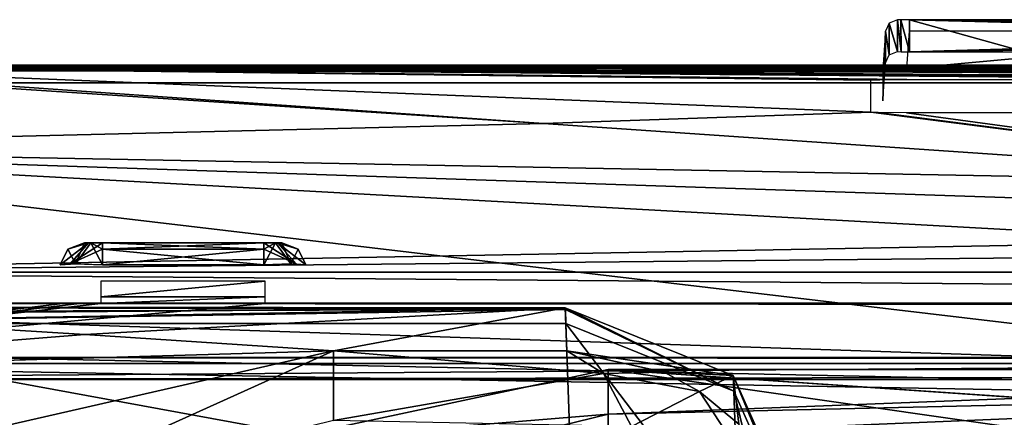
# Model space of a CAD drawing. Header units: inches. Extents: x -9.7 to 9.7, y -1.6 to 4.3.
# Tile 631 of 656: x -3.91 to -3.096, y 2.701 to 3.03. Entities that reach past the tile are written whole.
import ezdxf

# ---------------------------------------------------------------- set-up
doc = ezdxf.new("R2010")
doc.units = ezdxf.units.IN
doc.header["$LTSCALE"] = 81.481481
doc.header["$MEASUREMENT"] = 0
for name, color, linetype in [('10230', 7, 'CONTINUOUS'), ('10231', 7, 'CONTINUOUS'), ('10237', 7, 'CONTINUOUS'), ('10239', 7, 'CONTINUOUS'), ('10240', 7, 'CONTINUOUS'), ('10246', 7, 'CONTINUOUS'), ('10266', 7, 'CONTINUOUS'), ('10267', 7, 'CONTINUOUS'), ('10268', 7, 'CONTINUOUS'), ('10269', 7, 'CONTINUOUS'), ('10282', 7, 'CONTINUOUS'), ('10407', 7, 'CONTINUOUS'), ('10408', 7, 'CONTINUOUS'), ('10416', 7, 'CONTINUOUS'), ('10427', 7, 'CONTINUOUS'), ('162', 7, 'CONTINUOUS'), ('4', 7, 'CONTINUOUS'), ('447', 7, 'CONTINUOUS'), ('467', 7, 'CONTINUOUS'), ('9559', 7, 'CONTINUOUS'), ('9566', 7, 'CONTINUOUS'), ('9678', 7, 'CONTINUOUS'), ('9684', 7, 'CONTINUOUS'), ('9749', 7, 'CONTINUOUS'), ('9751', 7, 'CONTINUOUS'), ('985', 7, 'CONTINUOUS'), ('986', 7, 'CONTINUOUS'), ('987', 7, 'CONTINUOUS'), ('988', 7, 'CONTINUOUS'), ('989', 7, 'CONTINUOUS'), ('990', 7, 'CONTINUOUS'), ('991', 7, 'CONTINUOUS'), ('992', 7, 'CONTINUOUS'), ('993', 7, 'CONTINUOUS'), ('994', 7, 'CONTINUOUS')]:
    doc.layers.add(name, color=color, linetype=linetype)

msp = doc.modelspace()

# ---------------------------------------------------------------- linework, layer by layer
at = {"layer": '10230', "linetype": 'Continuous'}
for points in [[(4.23214, 2.90423, 20.04229), (-4.28578, 2.82055, 19.12798), (4.17951, 2.9774, 20.84171), (4.23214, 2.90423, 20.04229)], [(4.17951, 2.9774, 20.84171), (-4.28578, 2.82055, 19.12798), (-4.17951, 2.9774, 20.84171), (4.17951, 2.9774, 20.84171)], [(4.28578, 2.82055, 19.12798), (-4.28578, 2.82055, 19.12798), (4.23214, 2.90423, 20.04229), (4.28578, 2.82055, 19.12798)]]:
    msp.add_3dface(points, dxfattribs=at)
at = {"layer": '10231', "linetype": 'Continuous'}
for points in [[(-4.16379, 2.99176, 21.12294), (4.17155, 2.98751, 20.98419), (-4.17155, 2.98751, 20.98419), (-4.16379, 2.99176, 21.12294)], [(-4.15968, 2.99192, 21.1785), (4.16379, 2.99176, 21.12294), (-4.16379, 2.99176, 21.12294), (-4.15968, 2.99192, 21.1785)], [(4.16379, 2.99176, 21.12294), (4.17155, 2.98751, 20.98419), (-4.16379, 2.99176, 21.12294), (4.16379, 2.99176, 21.12294)], [(-4.15466, 2.9912, 21.234), (4.15967, 2.99192, 21.17851), (-4.15968, 2.99192, 21.1785), (-4.15466, 2.9912, 21.234)], [(4.15967, 2.99192, 21.17851), (4.16379, 2.99176, 21.12294), (-4.15968, 2.99192, 21.1785), (4.15967, 2.99192, 21.17851)], [(-4.15466, 2.9912, 21.234), (4.15466, 2.9912, 21.234), (4.15967, 2.99192, 21.17851), (-4.15466, 2.9912, 21.234)], [(4.17951, 2.9774, 20.84171), (-4.17951, 2.9774, 20.84171), (-4.17155, 2.98751, 20.98419), (4.17951, 2.9774, 20.84171)], [(4.17155, 2.98751, 20.98419), (4.17951, 2.9774, 20.84171), (-4.17155, 2.98751, 20.98419), (4.17155, 2.98751, 20.98419)]]:
    msp.add_3dface(points, dxfattribs=at)
at = {"layer": '10237', "linetype": 'Continuous'}
for points in [[(-3.47684, 2.94379, 23.49691), (-4.04343, 2.98077, 21.73178), (-4.31632, 2.92323, 21.82039), (-3.47684, 2.94379, 23.49691)], [(-2.74253, 2.89355, 25.89569), (-3.47684, 2.94379, 23.49691), (-4.31632, 2.92323, 21.82039), (-2.74253, 2.89355, 25.89569)], [(-4.31632, 2.92323, 21.82039), (-4.55202, 2.7629, 21.88646), (-2.61308, 2.72209, 28.03214), (-4.31632, 2.92323, 21.82039)], [(-2.12213, 2.84981, 27.98384), (-2.74253, 2.89355, 25.89569), (-4.31632, 2.92323, 21.82039), (-2.12213, 2.84981, 27.98384)], [(-2.12213, 2.84981, 27.98384), (-4.31632, 2.92323, 21.82039), (-2.37871, 2.81642, 28.00864), (-2.12213, 2.84981, 27.98384)], [(-2.37871, 2.81642, 28.00864), (-4.31632, 2.92323, 21.82039), (-2.61308, 2.72209, 28.03214), (-2.37871, 2.81642, 28.00864)], [(-4.55202, 2.7629, 21.88646), (-4.71626, 2.5231, 21.92038), (-2.97277, 2.37944, 28.07056), (-4.55202, 2.7629, 21.88646)], [(-2.61308, 2.72209, 28.03214), (-4.55202, 2.7629, 21.88646), (-2.97277, 2.37944, 28.07056), (-2.61308, 2.72209, 28.03214)]]:
    msp.add_3dface(points, dxfattribs=at)
at = {"layer": '10239', "linetype": 'Continuous'}
for points in [[(-4.22523, 2.71519, 20.17114), (-3.45382, 2.64508, 19.40504), (-4.17951, 2.77823, 20.85994), (-4.22523, 2.71519, 20.17114)], [(-3.45382, 2.64508, 19.40504), (-3.45847, 2.77823, 20.85994), (-4.17951, 2.77823, 20.85994), (-3.45382, 2.64508, 19.40504)], [(-4.27076, 2.64508, 19.40504), (-3.45382, 2.64508, 19.40504), (-4.22523, 2.71519, 20.17114), (-4.27076, 2.64508, 19.40504)]]:
    msp.add_3dface(points, dxfattribs=at)
at = {"layer": '10240', "linetype": 'Continuous'}
for points in [[(-4.17951, 2.77823, 20.85994), (-3.45847, 2.77823, 20.85994), (-3.45884, 2.78973, 21.03924), (-4.17951, 2.77823, 20.85994)], [(-4.17951, 2.77823, 20.85994), (-3.45884, 2.78973, 21.03924), (-4.17156, 2.78776, 20.99416), (-4.17951, 2.77823, 20.85994)], [(-4.17156, 2.78776, 20.99416), (-3.45884, 2.78973, 21.03924), (-4.16379, 2.79177, 21.1251), (-4.17156, 2.78776, 20.99416)], [(-4.16379, 2.79177, 21.1251), (-3.45889, 2.79124, 21.22981), (-4.15967, 2.79192, 21.17748), (-4.16379, 2.79177, 21.1251)], [(-3.45884, 2.78973, 21.03924), (-3.45889, 2.79124, 21.22981), (-4.16379, 2.79177, 21.1251), (-3.45884, 2.78973, 21.03924)], [(-3.45889, 2.79124, 21.22981), (-4.15466, 2.79124, 21.22981), (-4.15967, 2.79192, 21.17748), (-3.45889, 2.79124, 21.22981)]]:
    msp.add_3dface(points, dxfattribs=at)
at = {"layer": '10246', "linetype": 'Continuous'}
for points in [[(-4.04343, 2.78081, 21.72759), (-3.85638, 2.76908, 22.28768), (-4.24535, 2.73824, 21.79315), (-4.04343, 2.78081, 21.72759)], [(-3.85638, 2.76908, 22.28768), (-3.6506, 2.75554, 22.93416), (-4.24535, 2.73824, 21.79315), (-3.85638, 2.76908, 22.28768)], [(-4.24535, 2.73824, 21.79315), (-3.6506, 2.75554, 22.93416), (-3.93096, 2.69171, 22.96056), (-4.24535, 2.73824, 21.79315)], [(-3.70337, 2.68026, 23.6873), (-3.4234, 2.74022, 23.66526), (-2.7364, 2.64171, 26.70442), (-3.70337, 2.68026, 23.6873)], [(-3.4234, 2.74022, 23.66526), (-2.95866, 2.70852, 25.17898), (-2.50378, 2.67693, 26.6869), (-3.4234, 2.74022, 23.66526)], [(-3.4234, 2.74022, 23.66526), (-2.50378, 2.67693, 26.6869), (-2.7364, 2.64171, 26.70442), (-3.4234, 2.74022, 23.66526)]]:
    msp.add_3dface(points, dxfattribs=at)
at = {"layer": '10266', "linetype": 'Continuous'}
for points in [[(-3.4234, 2.70322, 23.54512), (-3.4234, 2.74022, 23.66526), (-3.70337, 2.68026, 23.6873), (-3.4234, 2.70322, 23.54512)], [(-3.4234, 2.68558, 23.52366), (-3.4234, 2.70322, 23.54512), (-3.72963, 2.62832, 23.54251), (-3.4234, 2.68558, 23.52366)], [(-3.4234, 2.70322, 23.54512), (-3.70337, 2.68026, 23.6873), (-3.72963, 2.62832, 23.54251), (-3.4234, 2.70322, 23.54512)]]:
    msp.add_3dface(points, dxfattribs=at)
at = {"layer": '10267', "linetype": 'Continuous'}
for points in [[(-3.6506, 2.75554, 22.93416), (-3.6506, 2.69799, 23.0704), (-3.9319, 2.62872, 23.07282), (-3.6506, 2.75554, 22.93416)], [(-3.93096, 2.69171, 22.96056), (-3.6506, 2.75554, 22.93416), (-3.9319, 2.62872, 23.07282), (-3.93096, 2.69171, 22.96056)]]:
    msp.add_3dface(points, dxfattribs=at)
at = {"layer": '10268', "linetype": 'Continuous'}
for points in [[(-3.31996, 2.73512, 21.22853), (-3.45889, 2.79124, 21.22981), (-3.31952, 2.72236, 20.86549), (-3.31996, 2.73512, 21.22853)], [(-3.45889, 2.79124, 21.22981), (-3.45884, 2.78973, 21.03924), (-3.31952, 2.72236, 20.86549), (-3.45889, 2.79124, 21.22981)], [(-3.45884, 2.78973, 21.03924), (-3.45847, 2.77823, 20.85994), (-3.31952, 2.72236, 20.86549), (-3.45884, 2.78973, 21.03924)], [(-3.25859, 2.58604, 20.87816), (-3.25896, 2.59684, 21.0466), (-3.31996, 2.73512, 21.22853), (-3.25859, 2.58604, 20.87816)], [(-3.25859, 2.58604, 20.87816), (-3.31996, 2.73512, 21.22853), (-3.31952, 2.72236, 20.86549), (-3.25859, 2.58604, 20.87816)], [(-3.25896, 2.59684, 21.0466), (-3.25901, 2.59826, 21.22562), (-3.31996, 2.73512, 21.22853), (-3.25896, 2.59684, 21.0466)]]:
    msp.add_3dface(points, dxfattribs=at)
at = {"layer": '10269', "linetype": 'Continuous'}
for points in [[(-3.45847, 2.77823, 20.85994), (-3.45382, 2.64508, 19.40504), (-3.31487, 2.58921, 19.4106), (-3.45847, 2.77823, 20.85994)], [(-3.31952, 2.72236, 20.86549), (-3.45847, 2.77823, 20.85994), (-3.31487, 2.58921, 19.4106), (-3.31952, 2.72236, 20.86549)], [(-3.25394, 2.45289, 19.42327), (-3.25859, 2.58604, 20.87816), (-3.31952, 2.72236, 20.86549), (-3.25394, 2.45289, 19.42327)], [(-3.25394, 2.45289, 19.42327), (-3.31952, 2.72236, 20.86549), (-3.31487, 2.58921, 19.4106), (-3.25394, 2.45289, 19.42327)]]:
    msp.add_3dface(points, dxfattribs=at)
at = {"layer": '10282', "linetype": 'Continuous'}
for points in [[(-4.28578, 2.82055, 19.12798), (4.28578, 2.82055, 19.12798), (4.28578, 2.75004, 18.98402), (-4.28578, 2.82055, 19.12798)], [(-4.28578, 2.82055, 19.12798), (4.28578, 2.75004, 18.98402), (-4.28578, 2.75004, 18.98402), (-4.28578, 2.82055, 19.12798)], [(4.28578, 2.75004, 18.98402), (4.28578, 2.74524, 18.97967), (-4.28578, 2.75004, 18.98402), (4.28578, 2.75004, 18.98402)], [(-4.28578, 2.75004, 18.98402), (4.28578, 2.74524, 18.97967), (-4.28578, 2.74524, 18.97967), (-4.28578, 2.75004, 18.98402)], [(4.28578, 2.74524, 18.97967), (4.28578, 2.58864, 18.92362), (-4.28578, 2.74524, 18.97967), (4.28578, 2.74524, 18.97967)], [(4.28578, 2.58864, 18.92362), (-4.28578, 2.58864, 18.92362), (-4.28578, 2.74524, 18.97967), (4.28578, 2.58864, 18.92362)]]:
    msp.add_3dface(points, dxfattribs=at)
at = {"layer": '10407', "linetype": 'Continuous'}
for points in [[(-3.18418, 3.02934, 21.8007), (-3.18102, 3.00299, 23.05839), (-3.18152, 3.02948, 21.79392), (-3.18418, 3.02934, 21.8007)], [(-3.18152, 3.02948, 21.79392), (-3.17429, 3.00294, 23.06107), (-3.1742, 3.02955, 21.79073), (-3.18152, 3.02948, 21.79392)], [(-3.18102, 3.00299, 23.05839), (-3.17429, 3.00294, 23.06107), (-3.18152, 3.02948, 21.79392), (-3.18102, 3.00299, 23.05839)], [(-3.17429, 3.00294, 23.06107), (-3.08789, 3.00533, 22.94668), (-3.1742, 3.02955, 21.79073), (-3.17429, 3.00294, 23.06107)], [(-3.05746, 3.02781, 21.87352), (-2.94662, 3.02777, 21.87536), (-3.1742, 3.02955, 21.79073), (-3.05746, 3.02781, 21.87352)], [(-3.1742, 3.02955, 21.79073), (-2.94662, 3.02777, 21.87536), (-2.83709, 3.02955, 21.79073), (-3.1742, 3.02955, 21.79073)], [(-3.0821, 3.02756, 21.88573), (-3.05746, 3.02781, 21.87352), (-3.1742, 3.02955, 21.79073), (-3.0821, 3.02756, 21.88573)], [(-3.08789, 3.02718, 21.90344), (-3.0821, 3.02756, 21.88573), (-3.1742, 3.02955, 21.79073), (-3.08789, 3.02718, 21.90344)], [(-3.08789, 3.00533, 22.94668), (-3.08789, 3.02718, 21.90344), (-3.1742, 3.02955, 21.79073), (-3.08789, 3.00533, 22.94668)], [(-3.18418, 3.00314, 23.0511), (-3.18102, 3.00299, 23.05839), (-3.18418, 3.02934, 21.8007), (-3.18418, 3.00314, 23.0511)], [(-3.07638, 3.00484, 22.97028), (-3.08789, 3.00533, 22.94668), (-3.17429, 3.00294, 23.06107), (-3.07638, 3.00484, 22.97028)], [(-3.05832, 3.0047, 22.9766), (-3.07638, 3.00484, 22.97028), (-3.17429, 3.00294, 23.06107), (-3.05832, 3.0047, 22.9766)], [(-2.75443, 3.00286, 23.0648), (-3.05832, 3.0047, 22.9766), (-3.17429, 3.00294, 23.06107), (-2.75443, 3.00286, 23.0648)]]:
    msp.add_3dface(points, dxfattribs=at)
at = {"layer": '10408', "linetype": 'Continuous'}
for points in [[(-3.19415, 2.99384, 23.05091), (-3.19415, 3.02004, 21.80051), (-3.19635, 2.96241, 23.05242), (-3.19415, 2.99384, 23.05091)], [(-3.19635, 2.96241, 23.05242), (-3.19415, 3.02004, 21.80051), (-3.19635, 2.98869, 21.79765), (-3.19635, 2.96241, 23.05242)]]:
    msp.add_3dface(points, dxfattribs=at)
at = {"layer": '10416', "linetype": 'Continuous'}
for points in [[(-3.19415, 3.02004, 21.80051), (-3.191, 3.00046, 23.05104), (-3.191, 3.02665, 21.80064), (-3.19415, 3.02004, 21.80051)], [(-3.18418, 3.00314, 23.0511), (-3.18418, 3.02934, 21.8007), (-3.191, 3.02665, 21.80064), (-3.18418, 3.00314, 23.0511)], [(-3.191, 3.00046, 23.05104), (-3.18418, 3.00314, 23.0511), (-3.191, 3.02665, 21.80064), (-3.191, 3.00046, 23.05104)], [(-3.19415, 3.02004, 21.80051), (-3.19415, 2.99384, 23.05091), (-3.191, 3.00046, 23.05104), (-3.19415, 3.02004, 21.80051)]]:
    msp.add_3dface(points, dxfattribs=at)
at = {"layer": '10427', "linetype": 'Continuous'}
for points in [[(-3.1742, 3.02045, 21.78056), (-2.83709, 3.02045, 21.78056), (-3.1764, 2.98911, 21.77771), (-3.1742, 3.02045, 21.78056)], [(-3.1764, 2.98911, 21.77771), (-2.83709, 3.02045, 21.78056), (-2.83709, 2.98911, 21.77771), (-3.1764, 2.98911, 21.77771)]]:
    msp.add_3dface(points, dxfattribs=at)
at = {"layer": '162', "linetype": 'Continuous'}
for points in [[(-4.39938, 2.73185, 18.85543), (4.39938, 2.795, 18.69913), (-3.70708, 2.79486, 18.70701), (-4.39938, 2.73185, 18.85543)], [(4.39938, 2.795, 18.69913), (-4.39938, 2.73185, 18.85543), (4.39938, 2.73185, 18.85543), (4.39938, 2.795, 18.69913)], [(-3.87239, 2.795, 18.69913), (-4.39938, 2.795, 18.69913), (-4.39938, 2.73185, 18.85543), (-3.87239, 2.795, 18.69913)], [(-3.87239, 2.795, 18.69913), (-4.39938, 2.73185, 18.85543), (-3.85823, 2.79492, 18.70502), (-3.87239, 2.795, 18.69913)], [(-3.85823, 2.79492, 18.70502), (-4.39938, 2.73185, 18.85543), (-3.84292, 2.79486, 18.70701), (-3.85823, 2.79492, 18.70502)], [(-3.84292, 2.79486, 18.70701), (-4.39938, 2.73185, 18.85543), (-3.70708, 2.79486, 18.70701), (-3.84292, 2.79486, 18.70701)], [(-3.70708, 2.79486, 18.70701), (4.39938, 2.795, 18.69913), (-3.69254, 2.79492, 18.70521), (-3.70708, 2.79486, 18.70701)], [(4.39938, 2.795, 18.69913), (-3.67761, 2.795, 18.69913), (-3.69254, 2.79492, 18.70521), (4.39938, 2.795, 18.69913)], [(-4.39938, 2.57785, 18.924), (4.39938, 2.57785, 18.924), (4.39938, 2.73185, 18.85543), (-4.39938, 2.57785, 18.924)], [(-4.39938, 2.73185, 18.85543), (-4.39938, 2.57785, 18.924), (4.39938, 2.73185, 18.85543), (-4.39938, 2.73185, 18.85543)]]:
    msp.add_3dface(points, dxfattribs=at)
at = {"layer": '4', "linetype": 'Continuous'}
for points in [[(-3.8753, 2.795, 17.85285), (-3.84291, 2.795, 17.8423), (-4.39938, 2.795, 15.10087), (-3.8753, 2.795, 17.85285)], [(-3.84291, 2.795, 17.8423), (-3.70709, 2.795, 17.8423), (-4.39938, 2.795, 15.10087), (-3.84291, 2.795, 17.8423)], [(-3.8977, 2.795, 17.89709), (-3.8753, 2.795, 17.85285), (-4.39938, 2.795, 15.10087), (-3.8977, 2.795, 17.89709)], [(-3.8977, 2.795, 17.91291), (-3.8977, 2.795, 17.89709), (-4.39938, 2.795, 15.10087), (-3.8977, 2.795, 17.91291)], [(-3.8977, 2.795, 18.63709), (-3.8977, 2.795, 17.91291), (-4.39938, 2.795, 15.10087), (-3.8977, 2.795, 18.63709)], [(-3.66285, 2.795, 17.8647), (-3.6523, 2.795, 17.89709), (-4.39938, 2.795, 15.10087), (-3.66285, 2.795, 17.8647)], [(-4.39938, 2.795, 15.10087), (-3.6523, 2.795, 17.89709), (-2.56468, 2.795, 15.10087), (-4.39938, 2.795, 15.10087)], [(-3.70709, 2.795, 17.8423), (-3.66285, 2.795, 17.8647), (-4.39938, 2.795, 15.10087), (-3.70709, 2.795, 17.8423)], [(-4.252, 2.795, 18.275), (-3.8977, 2.795, 18.65291), (-4.39938, 2.795, 15.10087), (-4.252, 2.795, 18.275)], [(-3.87239, 2.795, 18.69913), (-4.3135, 2.795, 18.38152), (-4.39938, 2.795, 18.69913), (-3.87239, 2.795, 18.69913)], [(-3.8977, 2.795, 18.65291), (-3.8977, 2.795, 18.63709), (-4.39938, 2.795, 15.10087), (-3.8977, 2.795, 18.65291)], [(-4.252, 2.795, 18.275), (-4.3135, 2.795, 18.38152), (-3.89037, 2.795, 18.68035), (-4.252, 2.795, 18.275)], [(-3.89037, 2.795, 18.68035), (-4.3135, 2.795, 18.38152), (-3.87239, 2.795, 18.69913), (-3.89037, 2.795, 18.68035)], [(-3.8977, 2.795, 18.65291), (-4.252, 2.795, 18.275), (-3.89037, 2.795, 18.68035), (-3.8977, 2.795, 18.65291)], [(-3.88715, 2.795, 17.9453), (-3.8977, 2.795, 17.91291), (-3.8753, 2.795, 18.59285), (-3.88715, 2.795, 17.9453)], [(-3.8753, 2.795, 18.59285), (-3.8977, 2.795, 17.91291), (-3.8977, 2.795, 18.63709), (-3.8753, 2.795, 18.59285)], [(-3.84291, 2.795, 17.9677), (-3.88715, 2.795, 17.9453), (-3.84291, 2.795, 18.5823), (-3.84291, 2.795, 17.9677)], [(-3.84291, 2.795, 18.5823), (-3.88715, 2.795, 17.9453), (-3.8753, 2.795, 18.59285), (-3.84291, 2.795, 18.5823)], [(-3.70709, 2.795, 17.9677), (-3.84291, 2.795, 17.9677), (-3.70709, 2.795, 18.5823), (-3.70709, 2.795, 17.9677)], [(-3.70709, 2.795, 18.5823), (-3.84291, 2.795, 17.9677), (-3.84291, 2.795, 18.5823), (-3.70709, 2.795, 18.5823)], [(-3.6747, 2.795, 17.95715), (-3.70709, 2.795, 17.9677), (-3.66285, 2.795, 18.6047), (-3.6747, 2.795, 17.95715)], [(-3.66285, 2.795, 18.6047), (-3.70709, 2.795, 17.9677), (-3.70709, 2.795, 18.5823), (-3.66285, 2.795, 18.6047)], [(-3.67761, 2.795, 18.69913), (4.39938, 2.795, 18.69913), (-3.66138, 2.795, 18.68318), (-3.67761, 2.795, 18.69913)], [(-3.6523, 2.795, 17.91291), (-3.6747, 2.795, 17.95715), (-3.6523, 2.795, 18.63709), (-3.6523, 2.795, 17.91291)], [(-3.6523, 2.795, 18.63709), (-3.6747, 2.795, 17.95715), (-3.66285, 2.795, 18.6047), (-3.6523, 2.795, 18.63709)], [(-3.66138, 2.795, 18.68318), (4.39938, 2.795, 18.69913), (-3.6523, 2.795, 18.65291), (-3.66138, 2.795, 18.68318)], [(-3.6523, 2.795, 17.89709), (-3.6523, 2.795, 17.91291), (4.39938, 2.795, 18.69913), (-3.6523, 2.795, 17.89709)], [(4.39938, 2.795, 18.69913), (-3.6523, 2.795, 17.91291), (-3.6523, 2.795, 18.63709), (4.39938, 2.795, 18.69913)], [(-3.6523, 2.795, 17.89709), (4.39938, 2.795, 18.69913), (-1.76428, 2.795, 15.89985), (-3.6523, 2.795, 17.89709)], [(-2.56468, 2.795, 15.10087), (-3.6523, 2.795, 17.89709), (-2.51684, 2.795, 15.26771), (-2.56468, 2.795, 15.10087)], [(-2.51684, 2.795, 15.26771), (-3.6523, 2.795, 17.89709), (-2.4042, 2.795, 15.40185), (-2.51684, 2.795, 15.26771)], [(-2.4042, 2.795, 15.40185), (-3.6523, 2.795, 17.89709), (-1.76428, 2.795, 15.89985), (-2.4042, 2.795, 15.40185)], [(-3.6523, 2.795, 18.65291), (4.39938, 2.795, 18.69913), (-3.6523, 2.795, 18.63709), (-3.6523, 2.795, 18.65291)]]:
    msp.add_3dface(points, dxfattribs=at)
at = {"layer": '447', "linetype": 'Continuous'}
for points in [[(-3.84292, 2.81311, 18.68779), (-3.84292, 2.80034, 18.69395), (-3.70708, 2.81311, 18.68779), (-3.84292, 2.81311, 18.68779)], [(-3.70708, 2.81311, 18.68779), (-3.84292, 2.80034, 18.69395), (-3.70708, 2.80034, 18.69395), (-3.70708, 2.81311, 18.68779)], [(-3.84292, 2.79486, 18.70701), (-3.70708, 2.79486, 18.70701), (-3.70708, 2.80034, 18.69395), (-3.84292, 2.79486, 18.70701)], [(-3.84292, 2.80034, 18.69395), (-3.84292, 2.79486, 18.70701), (-3.70708, 2.80034, 18.69395), (-3.84292, 2.80034, 18.69395)]]:
    msp.add_3dface(points, dxfattribs=at)
at = {"layer": '467', "linetype": 'Continuous'}
for points in [[(-4.39938, 2.795, 15.10087), (-2.56468, 2.795, 15.10087), (-2.56549, 2.79467, 15.08867), (-4.39938, 2.795, 15.10087)], [(-2.56834, 2.73415, 14.94698), (-4.39938, 2.795, 15.10087), (-2.5658, 2.79367, 15.07648), (-2.56834, 2.73415, 14.94698)], [(-4.39938, 2.795, 15.10087), (-2.56834, 2.73415, 14.94698), (-4.39938, 2.73185, 14.94457), (-4.39938, 2.795, 15.10087)], [(-2.5658, 2.79367, 15.07648), (-4.39938, 2.795, 15.10087), (-2.56549, 2.79467, 15.08867), (-2.5658, 2.79367, 15.07648)], [(-2.56834, 2.73415, 14.94698), (-2.57501, 2.57785, 14.876), (-4.39938, 2.73185, 14.94457), (-2.56834, 2.73415, 14.94698)], [(-2.57501, 2.57785, 14.876), (-4.39938, 2.57785, 14.876), (-4.39938, 2.73185, 14.94457), (-2.57501, 2.57785, 14.876)]]:
    msp.add_3dface(points, dxfattribs=at)
at = {"layer": '9559', "linetype": 'Continuous'}
for points in [[(-4.04343, 2.98077, 21.73178), (-3.47684, 2.94379, 23.49691), (-4.15466, 2.9912, 21.234), (-4.04343, 2.98077, 21.73178)], [(-4.15466, 2.9912, 21.234), (-3.47684, 2.94379, 23.49691), (-3.20633, 2.95311, 23.05223), (-4.15466, 2.9912, 21.234)], [(4.15466, 2.9912, 21.234), (-4.15466, 2.9912, 21.234), (4.1128, 2.9859, 21.48672), (4.15466, 2.9912, 21.234)], [(4.1128, 2.9859, 21.48672), (-4.15466, 2.9912, 21.234), (4.04343, 2.98077, 21.73178), (4.1128, 2.9859, 21.48672)], [(4.04343, 2.98077, 21.73178), (-4.15466, 2.9912, 21.234), (2.95396, 2.97973, 21.7813), (4.04343, 2.98077, 21.73178)], [(-2.5081, 2.97896, 21.81834), (-4.15466, 2.9912, 21.234), (-2.65122, 2.9797, 21.783), (-2.5081, 2.97896, 21.81834)], [(-4.15466, 2.9912, 21.234), (-2.5081, 2.97896, 21.81834), (-1.86109, 2.97568, 21.97452), (-4.15466, 2.9912, 21.234)], [(-2.65122, 2.9797, 21.783), (-4.15466, 2.9912, 21.234), (-2.83709, 2.98002, 21.76754), (-2.65122, 2.9797, 21.783)], [(-2.83709, 2.98002, 21.76754), (-4.15466, 2.9912, 21.234), (-3.1764, 2.98002, 21.76754), (-2.83709, 2.98002, 21.76754)], [(-3.1764, 2.98002, 21.76754), (-4.15466, 2.9912, 21.234), (-3.19874, 2.97981, 21.77753), (-3.1764, 2.98002, 21.76754)], [(-3.19874, 2.97981, 21.77753), (-4.15466, 2.9912, 21.234), (-3.20633, 2.97939, 21.79746), (-3.19874, 2.97981, 21.77753)], [(-3.20633, 2.97939, 21.79746), (-4.15466, 2.9912, 21.234), (-3.20633, 2.95311, 23.05223), (-3.20633, 2.97939, 21.79746)], [(2.87126, 2.97973, 21.7813), (-4.15466, 2.9912, 21.234), (2.84892, 2.97952, 21.79129), (2.87126, 2.97973, 21.7813)], [(-4.15466, 2.9912, 21.234), (2.87126, 2.97973, 21.7813), (2.95396, 2.97973, 21.7813), (-4.15466, 2.9912, 21.234)], [(2.84892, 2.97952, 21.79129), (-4.15466, 2.9912, 21.234), (2.84133, 2.97911, 21.81122), (2.84892, 2.97952, 21.79129)], [(2.84133, 2.97911, 21.81122), (-4.15466, 2.9912, 21.234), (1.77983, 2.98002, 21.76754), (2.84133, 2.97911, 21.81122)], [(1.77983, 2.98002, 21.76754), (-4.15466, 2.9912, 21.234), (1.69713, 2.98002, 21.76754), (1.77983, 2.98002, 21.76754)], [(1.69713, 2.98002, 21.76754), (-4.15466, 2.9912, 21.234), (1.67479, 2.97981, 21.77753), (1.69713, 2.98002, 21.76754)], [(1.67479, 2.97981, 21.77753), (-4.15466, 2.9912, 21.234), (1.6672, 2.97939, 21.79746), (1.67479, 2.97981, 21.77753)], [(1.6672, 2.97939, 21.79746), (-4.15466, 2.9912, 21.234), (0.23202, 2.98002, 21.76754), (1.6672, 2.97939, 21.79746)], [(0.15129, 2.98002, 21.76754), (-4.15466, 2.9912, 21.234), (0.12895, 2.97981, 21.77753), (0.15129, 2.98002, 21.76754)], [(-4.15466, 2.9912, 21.234), (0.15129, 2.98002, 21.76754), (0.23202, 2.98002, 21.76754), (-4.15466, 2.9912, 21.234)], [(0.12895, 2.97981, 21.77753), (-4.15466, 2.9912, 21.234), (0.12136, 2.97939, 21.79746), (0.12895, 2.97981, 21.77753)], [(0.12136, 2.97939, 21.79746), (-4.15466, 2.9912, 21.234), (-0.14559, 2.98002, 21.76754), (0.12136, 2.97939, 21.79746)], [(-0.14559, 2.98002, 21.76754), (-4.15466, 2.9912, 21.234), (-0.22632, 2.98002, 21.76754), (-0.14559, 2.98002, 21.76754)], [(-0.22632, 2.98002, 21.76754), (-4.15466, 2.9912, 21.234), (-0.24866, 2.97981, 21.77753), (-0.22632, 2.98002, 21.76754)], [(-0.24866, 2.97981, 21.77753), (-4.15466, 2.9912, 21.234), (-0.25625, 2.97939, 21.79746), (-0.24866, 2.97981, 21.77753)], [(-0.25625, 2.97939, 21.79746), (-4.15466, 2.9912, 21.234), (-1.75043, 2.98002, 21.76754), (-0.25625, 2.97939, 21.79746)], [(-1.83116, 2.98002, 21.76754), (-4.15466, 2.9912, 21.234), (-1.85351, 2.97981, 21.77753), (-1.83116, 2.98002, 21.76754)], [(-4.15466, 2.9912, 21.234), (-1.83116, 2.98002, 21.76754), (-1.75043, 2.98002, 21.76754), (-4.15466, 2.9912, 21.234)], [(-1.85351, 2.97981, 21.77753), (-4.15466, 2.9912, 21.234), (-1.86109, 2.97939, 21.79746), (-1.85351, 2.97981, 21.77753)], [(-1.86109, 2.97939, 21.79746), (-4.15466, 2.9912, 21.234), (-1.86109, 2.97568, 21.97452), (-1.86109, 2.97939, 21.79746)], [(-3.47684, 2.94379, 23.49691), (-2.74253, 2.89355, 25.89569), (-3.20633, 2.95311, 23.05223), (-3.47684, 2.94379, 23.49691)], [(-3.20633, 2.95311, 23.05223), (-2.74253, 2.89355, 25.89569), (-3.20019, 2.95273, 23.07039), (-3.20633, 2.95311, 23.05223)], [(-3.20019, 2.95273, 23.07039), (-2.74253, 2.89355, 25.89569), (-3.17666, 2.95248, 23.08215), (-3.20019, 2.95273, 23.07039)], [(-3.17666, 2.95248, 23.08215), (-2.74253, 2.89355, 25.89569), (-2.75453, 2.9524, 23.0859), (-3.17666, 2.95248, 23.08215)]]:
    msp.add_3dface(points, dxfattribs=at)
at = {"layer": '9566', "linetype": 'Continuous'}
for points in [[(-4.15466, 2.79124, 21.22981), (-3.45889, 2.79124, 21.22981), (-4.11282, 2.78595, 21.48253), (-4.15466, 2.79124, 21.22981)], [(-4.11282, 2.78595, 21.48253), (-3.45889, 2.79124, 21.22981), (-4.04343, 2.78081, 21.72759), (-4.11282, 2.78595, 21.48253)], [(-4.04343, 2.78081, 21.72759), (-3.45889, 2.79124, 21.22981), (-3.85638, 2.76908, 22.28768), (-4.04343, 2.78081, 21.72759)], [(-3.85638, 2.76908, 22.28768), (-3.45889, 2.79124, 21.22981), (-3.6506, 2.75554, 22.93416), (-3.85638, 2.76908, 22.28768)], [(-3.45889, 2.79124, 21.22981), (-3.45765, 2.75554, 22.93416), (-3.6506, 2.75554, 22.93416), (-3.45889, 2.79124, 21.22981)], [(-3.4234, 2.74022, 23.66526), (-2.4685, 2.74022, 23.66526), (-2.95866, 2.70852, 25.17898), (-3.4234, 2.74022, 23.66526)]]:
    msp.add_3dface(points, dxfattribs=at)
at = {"layer": '9678', "linetype": 'Continuous'}
for points in [[(-3.45765, 2.75554, 22.93416), (-3.45889, 2.79124, 21.22981), (-3.31996, 2.73512, 21.22853), (-3.45765, 2.75554, 22.93416)], [(-3.45765, 2.75554, 22.93416), (-3.31996, 2.73512, 21.22853), (-3.37711, 2.73799, 22.96395), (-3.45765, 2.75554, 22.93416)], [(-3.37711, 2.73799, 22.96395), (-3.31996, 2.73512, 21.22853), (-3.34782, 2.72185, 22.97459), (-3.37711, 2.73799, 22.96395)], [(-3.34782, 2.72185, 22.97459), (-3.31996, 2.73512, 21.22853), (-3.31527, 2.69493, 22.9862), (-3.34782, 2.72185, 22.97459)], [(-3.31996, 2.73512, 21.22853), (-3.25901, 2.59826, 21.22562), (-3.31527, 2.69493, 22.9862), (-3.31996, 2.73512, 21.22853)]]:
    msp.add_3dface(points, dxfattribs=at)
at = {"layer": '9684', "linetype": 'Continuous'}
for points in [[(-2.4685, 2.74022, 23.66526), (-3.4234, 2.74022, 23.66526), (-3.4234, 2.70322, 23.54512), (-2.4685, 2.74022, 23.66526)], [(-2.4685, 2.74022, 23.66526), (-3.4234, 2.70322, 23.54512), (-2.48691, 2.72459, 23.58345), (-2.4685, 2.74022, 23.66526)], [(-3.4234, 2.70322, 23.54512), (-3.4234, 2.68558, 23.52366), (-2.48691, 2.72459, 23.58345), (-3.4234, 2.70322, 23.54512)], [(-2.48691, 2.72459, 23.58345), (-3.4234, 2.68558, 23.52366), (-2.49964, 2.6801, 23.51808), (-2.48691, 2.72459, 23.58345)]]:
    msp.add_3dface(points, dxfattribs=at)
at = {"layer": '9749', "linetype": 'Continuous'}
for points in [[(-3.6506, 2.75554, 22.93416), (-3.45765, 2.75554, 22.93416), (-3.42743, 2.73693, 23.0143), (-3.6506, 2.75554, 22.93416)], [(-3.6506, 2.75554, 22.93416), (-3.42743, 2.73693, 23.0143), (-3.6506, 2.69799, 23.0704), (-3.6506, 2.75554, 22.93416)], [(-3.42743, 2.73693, 23.0143), (-3.40424, 2.69307, 23.07522), (-3.6506, 2.69799, 23.0704), (-3.42743, 2.73693, 23.0143)]]:
    msp.add_3dface(points, dxfattribs=at)
at = {"layer": '9751', "linetype": 'Continuous'}
for points in [[(-3.45765, 2.75554, 22.93416), (-3.37711, 2.73799, 22.96395), (-3.42743, 2.73693, 23.0143), (-3.45765, 2.75554, 22.93416)], [(-3.37711, 2.73799, 22.96395), (-3.34782, 2.72185, 22.97459), (-3.42743, 2.73693, 23.0143), (-3.37711, 2.73799, 22.96395)], [(-3.34782, 2.72185, 22.97459), (-3.40424, 2.69307, 23.07522), (-3.42743, 2.73693, 23.0143), (-3.34782, 2.72185, 22.97459)], [(-3.40424, 2.69307, 23.07522), (-3.34782, 2.72185, 22.97459), (-3.3144, 2.6707, 23.05283), (-3.40424, 2.69307, 23.07522)], [(-3.34782, 2.72185, 22.97459), (-3.31527, 2.69493, 22.9862), (-3.3144, 2.6707, 23.05283), (-3.34782, 2.72185, 22.97459)]]:
    msp.add_3dface(points, dxfattribs=at)
at = {"layer": '985', "linetype": 'Continuous'}
for points in [[(-3.69333, 2.845, 17.89827), (-3.69866, 2.845, 17.88682), (-3.85667, 2.845, 17.89827), (-3.69333, 2.845, 17.89827)], [(-3.85667, 2.845, 17.89827), (-3.69866, 2.845, 17.88682), (-3.85318, 2.845, 17.88866), (-3.85667, 2.845, 17.89827)], [(-3.69333, 2.845, 17.91173), (-3.69333, 2.845, 17.89827), (-3.85667, 2.845, 17.91173), (-3.69333, 2.845, 17.91173)], [(-3.85667, 2.845, 17.91173), (-3.69333, 2.845, 17.89827), (-3.85667, 2.845, 17.89827), (-3.85667, 2.845, 17.91173)], [(-3.85134, 2.845, 17.92318), (-3.69333, 2.845, 17.91173), (-3.85667, 2.845, 17.91173), (-3.85134, 2.845, 17.92318)], [(-3.70827, 2.845, 17.88333), (-3.84173, 2.845, 17.88333), (-3.85318, 2.845, 17.88866), (-3.70827, 2.845, 17.88333)], [(-3.69866, 2.845, 17.88682), (-3.70827, 2.845, 17.88333), (-3.85318, 2.845, 17.88866), (-3.69866, 2.845, 17.88682)], [(-3.69682, 2.845, 17.92134), (-3.69333, 2.845, 17.91173), (-3.85134, 2.845, 17.92318), (-3.69682, 2.845, 17.92134)], [(-3.84173, 2.845, 17.92667), (-3.69682, 2.845, 17.92134), (-3.85134, 2.845, 17.92318), (-3.84173, 2.845, 17.92667)], [(-3.70827, 2.845, 17.92667), (-3.69682, 2.845, 17.92134), (-3.84173, 2.845, 17.92667), (-3.70827, 2.845, 17.92667)]]:
    msp.add_3dface(points, dxfattribs=at)
at = {"layer": '986', "linetype": 'Continuous'}
for points in [[(-3.84173, 2.845, 17.88333), (-3.70827, 2.845, 17.88333), (-3.70827, 2.83975, 17.86981), (-3.84173, 2.845, 17.88333)], [(-3.84173, 2.83975, 17.86981), (-3.84173, 2.845, 17.88333), (-3.70827, 2.83975, 17.86981), (-3.84173, 2.83975, 17.86981)], [(-3.84173, 2.82674, 17.8634), (-3.84173, 2.83975, 17.86981), (-3.70827, 2.82674, 17.8634), (-3.84173, 2.82674, 17.8634)], [(-3.70827, 2.82674, 17.8634), (-3.84173, 2.83975, 17.86981), (-3.70827, 2.83975, 17.86981), (-3.70827, 2.82674, 17.8634)]]:
    msp.add_3dface(points, dxfattribs=at)
at = {"layer": '987', "linetype": 'Continuous'}
for points in [[(-3.69682, 2.845, 17.92134), (-3.70827, 2.845, 17.92667), (-3.68161, 2.82745, 17.9341), (-3.69682, 2.845, 17.92134)], [(-3.68161, 2.82745, 17.9341), (-3.70827, 2.845, 17.92667), (-3.70827, 2.83975, 17.94019), (-3.68161, 2.82745, 17.9341)], [(-3.69333, 2.845, 17.91173), (-3.69682, 2.845, 17.92134), (-3.67981, 2.83975, 17.91173), (-3.69333, 2.845, 17.91173)], [(-3.67981, 2.83975, 17.91173), (-3.69682, 2.845, 17.92134), (-3.6734, 2.82674, 17.91173), (-3.67981, 2.83975, 17.91173)], [(-3.6734, 2.82674, 17.91173), (-3.69682, 2.845, 17.92134), (-3.68161, 2.82745, 17.9341), (-3.6734, 2.82674, 17.91173)], [(-3.70827, 2.82674, 17.9466), (-3.68161, 2.82745, 17.9341), (-3.70827, 2.83975, 17.94019), (-3.70827, 2.82674, 17.9466)]]:
    msp.add_3dface(points, dxfattribs=at)
at = {"layer": '988', "linetype": 'Continuous'}
for points in [[(-3.70827, 2.845, 17.92667), (-3.84173, 2.845, 17.92667), (-3.84173, 2.83975, 17.94019), (-3.70827, 2.845, 17.92667)], [(-3.70827, 2.83975, 17.94019), (-3.70827, 2.845, 17.92667), (-3.84173, 2.83975, 17.94019), (-3.70827, 2.83975, 17.94019)], [(-3.70827, 2.82674, 17.9466), (-3.70827, 2.83975, 17.94019), (-3.84173, 2.82674, 17.9466), (-3.70827, 2.82674, 17.9466)], [(-3.84173, 2.82674, 17.9466), (-3.70827, 2.83975, 17.94019), (-3.84173, 2.83975, 17.94019), (-3.84173, 2.82674, 17.9466)]]:
    msp.add_3dface(points, dxfattribs=at)
at = {"layer": '989', "linetype": 'Continuous'}
for points in [[(-3.8641, 2.82745, 17.93839), (-3.85667, 2.845, 17.91173), (-3.87019, 2.83975, 17.91173), (-3.8641, 2.82745, 17.93839)], [(-3.85134, 2.845, 17.92318), (-3.85667, 2.845, 17.91173), (-3.8641, 2.82745, 17.93839), (-3.85134, 2.845, 17.92318)], [(-3.84173, 2.82674, 17.9466), (-3.85134, 2.845, 17.92318), (-3.8641, 2.82745, 17.93839), (-3.84173, 2.82674, 17.9466)], [(-3.84173, 2.845, 17.92667), (-3.85134, 2.845, 17.92318), (-3.84173, 2.83975, 17.94019), (-3.84173, 2.845, 17.92667)], [(-3.85134, 2.845, 17.92318), (-3.84173, 2.82674, 17.9466), (-3.84173, 2.83975, 17.94019), (-3.85134, 2.845, 17.92318)], [(-3.8766, 2.82674, 17.91173), (-3.8641, 2.82745, 17.93839), (-3.87019, 2.83975, 17.91173), (-3.8766, 2.82674, 17.91173)]]:
    msp.add_3dface(points, dxfattribs=at)
at = {"layer": '990', "linetype": 'Continuous'}
for points in [[(-3.69333, 2.845, 18.65173), (-3.69333, 2.845, 18.63827), (-3.85667, 2.845, 18.65173), (-3.69333, 2.845, 18.65173)], [(-3.85667, 2.845, 18.65173), (-3.69333, 2.845, 18.63827), (-3.85667, 2.845, 18.63827), (-3.85667, 2.845, 18.65173)], [(-3.85667, 2.845, 18.63827), (-3.69333, 2.845, 18.63827), (-3.69866, 2.845, 18.62682), (-3.85667, 2.845, 18.63827)], [(-3.85134, 2.845, 18.66318), (-3.69333, 2.845, 18.65173), (-3.85667, 2.845, 18.65173), (-3.85134, 2.845, 18.66318)], [(-3.85318, 2.845, 18.62866), (-3.85667, 2.845, 18.63827), (-3.69866, 2.845, 18.62682), (-3.85318, 2.845, 18.62866)], [(-3.84173, 2.845, 18.62333), (-3.85318, 2.845, 18.62866), (-3.70827, 2.845, 18.62333), (-3.84173, 2.845, 18.62333)], [(-3.70827, 2.845, 18.62333), (-3.85318, 2.845, 18.62866), (-3.69866, 2.845, 18.62682), (-3.70827, 2.845, 18.62333)], [(-3.69682, 2.845, 18.66134), (-3.69333, 2.845, 18.65173), (-3.85134, 2.845, 18.66318), (-3.69682, 2.845, 18.66134)], [(-3.84173, 2.845, 18.66667), (-3.69682, 2.845, 18.66134), (-3.85134, 2.845, 18.66318), (-3.84173, 2.845, 18.66667)], [(-3.70827, 2.845, 18.66667), (-3.69682, 2.845, 18.66134), (-3.84173, 2.845, 18.66667), (-3.70827, 2.845, 18.66667)]]:
    msp.add_3dface(points, dxfattribs=at)
at = {"layer": '991', "linetype": 'Continuous'}
for points in [[(-3.70827, 2.845, 18.66667), (-3.84173, 2.845, 18.66667), (-3.84173, 2.83975, 18.68019), (-3.70827, 2.845, 18.66667)], [(-3.70827, 2.83975, 18.68019), (-3.70827, 2.845, 18.66667), (-3.84173, 2.83975, 18.68019), (-3.70827, 2.83975, 18.68019)], [(-3.70827, 2.82674, 18.6866), (-3.70827, 2.83975, 18.68019), (-3.84173, 2.82674, 18.6866), (-3.70827, 2.82674, 18.6866)], [(-3.84173, 2.82674, 18.6866), (-3.70827, 2.83975, 18.68019), (-3.84173, 2.83975, 18.68019), (-3.84173, 2.82674, 18.6866)]]:
    msp.add_3dface(points, dxfattribs=at)
at = {"layer": '992', "linetype": 'Continuous'}
for points in [[(-3.87019, 2.83975, 18.63827), (-3.85318, 2.845, 18.62866), (-3.8766, 2.82674, 18.63827), (-3.87019, 2.83975, 18.63827)], [(-3.8766, 2.82674, 18.63827), (-3.85318, 2.845, 18.62866), (-3.86839, 2.82745, 18.6159), (-3.8766, 2.82674, 18.63827)], [(-3.85667, 2.845, 18.63827), (-3.85318, 2.845, 18.62866), (-3.87019, 2.83975, 18.63827), (-3.85667, 2.845, 18.63827)], [(-3.85318, 2.845, 18.62866), (-3.84173, 2.845, 18.62333), (-3.86839, 2.82745, 18.6159), (-3.85318, 2.845, 18.62866)], [(-3.86839, 2.82745, 18.6159), (-3.84173, 2.845, 18.62333), (-3.84173, 2.83975, 18.60981), (-3.86839, 2.82745, 18.6159)], [(-3.84173, 2.82674, 18.6034), (-3.86839, 2.82745, 18.6159), (-3.84173, 2.83975, 18.60981), (-3.84173, 2.82674, 18.6034)]]:
    msp.add_3dface(points, dxfattribs=at)
at = {"layer": '993', "linetype": 'Continuous'}
for points in [[(-3.84173, 2.845, 18.62333), (-3.70827, 2.845, 18.62333), (-3.70827, 2.83975, 18.60981), (-3.84173, 2.845, 18.62333)], [(-3.84173, 2.83975, 18.60981), (-3.84173, 2.845, 18.62333), (-3.70827, 2.83975, 18.60981), (-3.84173, 2.83975, 18.60981)], [(-3.84173, 2.82674, 18.6034), (-3.84173, 2.83975, 18.60981), (-3.70827, 2.82674, 18.6034), (-3.84173, 2.82674, 18.6034)], [(-3.70827, 2.82674, 18.6034), (-3.84173, 2.83975, 18.60981), (-3.70827, 2.83975, 18.60981), (-3.70827, 2.82674, 18.6034)]]:
    msp.add_3dface(points, dxfattribs=at)
at = {"layer": '994', "linetype": 'Continuous'}
for points in [[(-3.70827, 2.845, 18.62333), (-3.69866, 2.845, 18.62682), (-3.70827, 2.83975, 18.60981), (-3.70827, 2.845, 18.62333)], [(-3.69866, 2.845, 18.62682), (-3.70827, 2.82674, 18.6034), (-3.70827, 2.83975, 18.60981), (-3.69866, 2.845, 18.62682)], [(-3.70827, 2.82674, 18.6034), (-3.69866, 2.845, 18.62682), (-3.6859, 2.82745, 18.61161), (-3.70827, 2.82674, 18.6034)], [(-3.69866, 2.845, 18.62682), (-3.69333, 2.845, 18.63827), (-3.6859, 2.82745, 18.61161), (-3.69866, 2.845, 18.62682)], [(-3.6859, 2.82745, 18.61161), (-3.69333, 2.845, 18.63827), (-3.67981, 2.83975, 18.63827), (-3.6859, 2.82745, 18.61161)], [(-3.6734, 2.82674, 18.63827), (-3.6859, 2.82745, 18.61161), (-3.67981, 2.83975, 18.63827), (-3.6734, 2.82674, 18.63827)]]:
    msp.add_3dface(points, dxfattribs=at)

doc.saveas('drawing.dxf')
